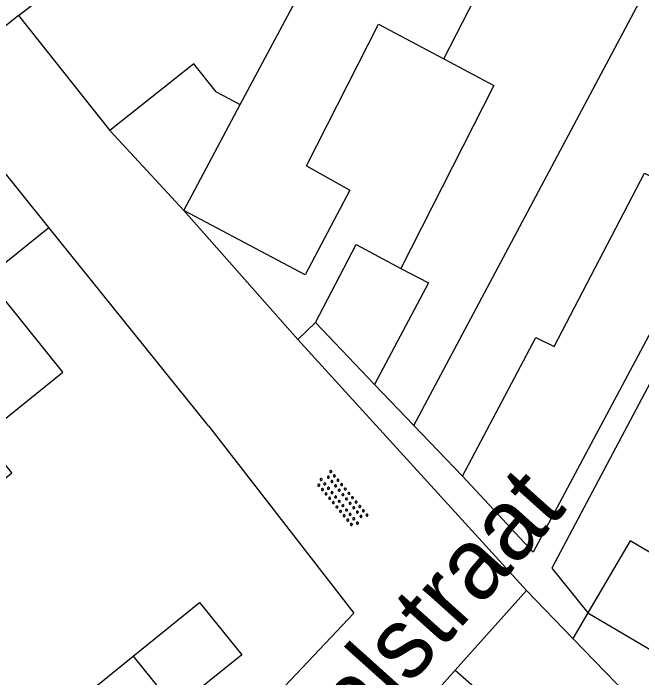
# Model space of a CAD drawing. Extents: x 132994 to 136000, y 393499 to 395512.
# Drawn here: x 133899.79 to 133921.97, y 395283.48 to 395306.91 of the extents above; entities that cross this region are included whole.
import ezdxf

# ---------------------------------------------------------------- set-up
doc = ezdxf.new("R2010")
doc.units = 0
for name, color, linetype in [('gg-afsc-erfafscheiding', 7, 'Continuous'), ('gg-afsc-muur', 7, 'Continuous'), ('gg-anno-openbare ruimte label', 7, 'Continuous'), ('gg-bbg-bijgebouw', 7, 'Continuous'), ('gg-bbg-gedigitaliseerde bebouwing', 7, 'Continuous'), ('gg-bbg-gedigitaliseerde bijgebouw', 7, 'Continuous'), ('gg-bbg-hoofdgebouw', 7, 'Continuous'), ('gg-bbg-luifel en loopbrug', 7, 'Continuous'), ('gg-bbg-tussenscheiding', 7, 'Continuous'), ('gg-knt-verharding', 7, 'Continuous'), ('gt-symb-overige verharding', 7, 'Continuous')]:
    doc.layers.add(name, color=color, linetype=linetype)

# ---------------------------------------------------------------- blocks, each defined once
blk = doc.blocks.new('gt0-OVH')
at = {"layer": 'gt-symb-overige verharding'}
for points in [[(-0.972, 0.298), (-0.967, 0.308), (-0.965, 0.319), (-0.966, 0.33), (-0.971, 0.34), (-0.978, 0.348), (-0.988, 0.353), (-0.999, 0.355), (-1.01, 0.354), (-1.02, 0.349), (-1.028, 0.342), (-1.033, 0.332), (-1.035, 0.321), (-1.034, 0.31), (-1.029, 0.3), (-1.022, 0.292), (-1.012, 0.287), (-1.001, 0.285), (-0.99, 0.286), (-0.98, 0.291)], [(-0.772, 0.298), (-0.767, 0.308), (-0.765, 0.319), (-0.766, 0.33), (-0.771, 0.34), (-0.778, 0.348), (-0.788, 0.353), (-0.799, 0.355), (-0.81, 0.354), (-0.82, 0.349), (-0.828, 0.342), (-0.833, 0.332), (-0.835, 0.321), (-0.834, 0.31), (-0.829, 0.3), (-0.822, 0.292), (-0.812, 0.287), (-0.801, 0.285), (-0.79, 0.286), (-0.78, 0.291)], [(-0.572, 0.298), (-0.567, 0.308), (-0.565, 0.319), (-0.566, 0.33), (-0.571, 0.34), (-0.578, 0.348), (-0.588, 0.353), (-0.599, 0.355), (-0.61, 0.354), (-0.62, 0.349), (-0.628, 0.342), (-0.633, 0.332), (-0.635, 0.321), (-0.634, 0.31), (-0.629, 0.3), (-0.622, 0.292), (-0.612, 0.287), (-0.601, 0.285), (-0.59, 0.286), (-0.58, 0.291)], [(-0.372, 0.298), (-0.367, 0.308), (-0.365, 0.319), (-0.366, 0.33), (-0.371, 0.34), (-0.378, 0.348), (-0.388, 0.353), (-0.399, 0.355), (-0.41, 0.354), (-0.42, 0.349), (-0.428, 0.342), (-0.433, 0.332), (-0.435, 0.321), (-0.434, 0.31), (-0.429, 0.3), (-0.422, 0.292), (-0.412, 0.287), (-0.401, 0.285), (-0.39, 0.286), (-0.38, 0.291)], [(-0.172, 0.298), (-0.167, 0.308), (-0.165, 0.319), (-0.166, 0.33), (-0.171, 0.34), (-0.178, 0.348), (-0.188, 0.353), (-0.199, 0.355), (-0.21, 0.354), (-0.22, 0.349), (-0.228, 0.342), (-0.233, 0.332), (-0.235, 0.321), (-0.234, 0.31), (-0.229, 0.3), (-0.222, 0.292), (-0.212, 0.287), (-0.201, 0.285), (-0.19, 0.286), (-0.18, 0.291)], [(0.028, 0.298), (0.033, 0.308), (0.035, 0.319), (0.034, 0.33), (0.029, 0.34), (0.022, 0.348), (0.012, 0.353), (0.001, 0.355), (-0.01, 0.354), (-0.02, 0.349), (-0.028, 0.342), (-0.033, 0.332), (-0.035, 0.321), (-0.034, 0.31), (-0.029, 0.3), (-0.022, 0.292), (-0.012, 0.287), (-0.001, 0.285), (0.01, 0.286), (0.02, 0.291)], [(0.228, 0.298), (0.233, 0.308), (0.235, 0.319), (0.234, 0.33), (0.229, 0.34), (0.222, 0.348), (0.212, 0.353), (0.201, 0.355), (0.19, 0.354), (0.18, 0.349), (0.172, 0.342), (0.167, 0.332), (0.165, 0.321), (0.166, 0.31), (0.171, 0.3), (0.178, 0.292), (0.188, 0.287), (0.199, 0.285), (0.21, 0.286), (0.22, 0.291)], [(0.428, 0.298), (0.433, 0.308), (0.435, 0.319), (0.434, 0.33), (0.429, 0.34), (0.422, 0.348), (0.412, 0.353), (0.401, 0.355), (0.39, 0.354), (0.38, 0.349), (0.372, 0.342), (0.367, 0.332), (0.365, 0.321), (0.366, 0.31), (0.371, 0.3), (0.378, 0.292), (0.388, 0.287), (0.399, 0.285), (0.41, 0.286), (0.42, 0.291)], [(0.628, 0.298), (0.633, 0.308), (0.635, 0.319), (0.634, 0.33), (0.629, 0.34), (0.622, 0.348), (0.612, 0.353), (0.601, 0.355), (0.59, 0.354), (0.58, 0.349), (0.572, 0.342), (0.567, 0.332), (0.565, 0.321), (0.566, 0.31), (0.571, 0.3), (0.578, 0.292), (0.588, 0.287), (0.599, 0.285), (0.61, 0.286), (0.62, 0.291)], [(0.828, 0.298), (0.833, 0.308), (0.835, 0.319), (0.834, 0.33), (0.829, 0.34), (0.822, 0.348), (0.812, 0.353), (0.801, 0.355), (0.79, 0.354), (0.78, 0.349), (0.772, 0.342), (0.767, 0.332), (0.765, 0.321), (0.766, 0.31), (0.771, 0.3), (0.778, 0.292), (0.788, 0.287), (0.799, 0.285), (0.81, 0.286), (0.82, 0.291)], [(1.028, 0.298), (1.033, 0.308), (1.035, 0.319), (1.034, 0.33), (1.029, 0.34), (1.022, 0.348), (1.012, 0.353), (1.001, 0.355), (0.99, 0.354), (0.98, 0.349), (0.972, 0.342), (0.967, 0.332), (0.965, 0.321), (0.966, 0.31), (0.971, 0.3), (0.978, 0.292), (0.988, 0.287), (0.999, 0.285), (1.01, 0.286), (1.02, 0.291)], [(-0.872, 0.106), (-0.867, 0.116), (-0.865, 0.126), (-0.866, 0.137), (-0.871, 0.147), (-0.878, 0.156), (-0.888, 0.161), (-0.899, 0.163), (-0.91, 0.162), (-0.92, 0.157), (-0.928, 0.15), (-0.933, 0.14), (-0.935, 0.129), (-0.934, 0.118), (-0.929, 0.108), (-0.922, 0.1), (-0.912, 0.095), (-0.901, 0.092), (-0.89, 0.094), (-0.88, 0.098)], [(-0.672, 0.106), (-0.667, 0.116), (-0.665, 0.126), (-0.666, 0.137), (-0.671, 0.147), (-0.678, 0.156), (-0.688, 0.161), (-0.699, 0.163), (-0.71, 0.162), (-0.72, 0.157), (-0.728, 0.15), (-0.733, 0.14), (-0.735, 0.129), (-0.734, 0.118), (-0.729, 0.108), (-0.722, 0.1), (-0.712, 0.095), (-0.701, 0.092), (-0.69, 0.094), (-0.68, 0.098)], [(-0.472, 0.106), (-0.467, 0.116), (-0.465, 0.126), (-0.466, 0.137), (-0.471, 0.147), (-0.478, 0.156), (-0.488, 0.161), (-0.499, 0.163), (-0.51, 0.162), (-0.52, 0.157), (-0.528, 0.15), (-0.533, 0.14), (-0.535, 0.129), (-0.534, 0.118), (-0.529, 0.108), (-0.522, 0.1), (-0.512, 0.095), (-0.501, 0.092), (-0.49, 0.094), (-0.48, 0.098)], [(-0.272, 0.106), (-0.267, 0.116), (-0.265, 0.126), (-0.266, 0.137), (-0.271, 0.147), (-0.278, 0.156), (-0.288, 0.161), (-0.299, 0.163), (-0.31, 0.162), (-0.32, 0.157), (-0.328, 0.15), (-0.333, 0.14), (-0.335, 0.129), (-0.334, 0.118), (-0.329, 0.108), (-0.322, 0.1), (-0.312, 0.095), (-0.301, 0.092), (-0.29, 0.094), (-0.28, 0.098)], [(-0.072, 0.106), (-0.067, 0.116), (-0.065, 0.126), (-0.066, 0.137), (-0.071, 0.147), (-0.078, 0.156), (-0.088, 0.161), (-0.099, 0.163), (-0.11, 0.162), (-0.12, 0.157), (-0.128, 0.15), (-0.133, 0.14), (-0.135, 0.129), (-0.134, 0.118), (-0.129, 0.108), (-0.122, 0.1), (-0.112, 0.095), (-0.101, 0.092), (-0.09, 0.094), (-0.08, 0.098)], [(0.128, 0.106), (0.133, 0.116), (0.135, 0.126), (0.134, 0.137), (0.129, 0.147), (0.122, 0.156), (0.112, 0.161), (0.101, 0.163), (0.09, 0.162), (0.08, 0.157), (0.072, 0.15), (0.067, 0.14), (0.065, 0.129), (0.066, 0.118), (0.071, 0.108), (0.078, 0.1), (0.088, 0.095), (0.099, 0.092), (0.11, 0.094), (0.12, 0.098)], [(0.328, 0.106), (0.333, 0.116), (0.335, 0.126), (0.334, 0.137), (0.329, 0.147), (0.322, 0.156), (0.312, 0.161), (0.301, 0.163), (0.29, 0.162), (0.28, 0.157), (0.272, 0.15), (0.267, 0.14), (0.265, 0.129), (0.266, 0.118), (0.271, 0.108), (0.278, 0.1), (0.288, 0.095), (0.299, 0.092), (0.31, 0.094), (0.32, 0.098)], [(0.528, 0.106), (0.533, 0.116), (0.535, 0.126), (0.534, 0.137), (0.529, 0.147), (0.522, 0.156), (0.512, 0.161), (0.501, 0.163), (0.49, 0.162), (0.48, 0.157), (0.472, 0.15), (0.467, 0.14), (0.465, 0.129), (0.466, 0.118), (0.471, 0.108), (0.478, 0.1), (0.488, 0.095), (0.499, 0.092), (0.51, 0.094), (0.52, 0.098)], [(0.728, 0.106), (0.733, 0.116), (0.735, 0.126), (0.734, 0.137), (0.729, 0.147), (0.722, 0.156), (0.712, 0.161), (0.701, 0.163), (0.69, 0.162), (0.68, 0.157), (0.672, 0.15), (0.667, 0.14), (0.665, 0.129), (0.666, 0.118), (0.671, 0.108), (0.678, 0.1), (0.688, 0.095), (0.699, 0.092), (0.71, 0.094), (0.72, 0.098)], [(0.928, 0.106), (0.933, 0.116), (0.935, 0.126), (0.934, 0.137), (0.929, 0.147), (0.922, 0.156), (0.912, 0.161), (0.901, 0.163), (0.89, 0.162), (0.88, 0.157), (0.872, 0.15), (0.867, 0.14), (0.865, 0.129), (0.866, 0.118), (0.871, 0.108), (0.878, 0.1), (0.888, 0.095), (0.899, 0.092), (0.91, 0.094), (0.92, 0.098)], [(-0.972, -0.142), (-0.967, -0.132), (-0.965, -0.121), (-0.966, -0.11), (-0.971, -0.1), (-0.978, -0.092), (-0.988, -0.087), (-0.999, -0.085), (-1.01, -0.086), (-1.02, -0.091), (-1.028, -0.098), (-1.033, -0.108), (-1.035, -0.119), (-1.034, -0.13), (-1.029, -0.14), (-1.022, -0.148), (-1.012, -0.153), (-1.001, -0.155), (-0.99, -0.154), (-0.98, -0.149)], [(-0.772, -0.142), (-0.767, -0.132), (-0.765, -0.121), (-0.766, -0.11), (-0.771, -0.1), (-0.778, -0.092), (-0.788, -0.087), (-0.799, -0.085), (-0.81, -0.086), (-0.82, -0.091), (-0.828, -0.098), (-0.833, -0.108), (-0.835, -0.119), (-0.834, -0.13), (-0.829, -0.14), (-0.822, -0.148), (-0.812, -0.153), (-0.801, -0.155), (-0.79, -0.154), (-0.78, -0.149)], [(-0.572, -0.142), (-0.567, -0.132), (-0.565, -0.121), (-0.566, -0.11), (-0.571, -0.1), (-0.578, -0.092), (-0.588, -0.087), (-0.599, -0.085), (-0.61, -0.086), (-0.62, -0.091), (-0.628, -0.098), (-0.633, -0.108), (-0.635, -0.119), (-0.634, -0.13), (-0.629, -0.14), (-0.622, -0.148), (-0.612, -0.153), (-0.601, -0.155), (-0.59, -0.154), (-0.58, -0.149)], [(-0.372, -0.142), (-0.367, -0.132), (-0.365, -0.121), (-0.366, -0.11), (-0.371, -0.1), (-0.378, -0.092), (-0.388, -0.087), (-0.399, -0.085), (-0.41, -0.086), (-0.42, -0.091), (-0.428, -0.098), (-0.433, -0.108), (-0.435, -0.119), (-0.434, -0.13), (-0.429, -0.14), (-0.422, -0.148), (-0.412, -0.153), (-0.401, -0.155), (-0.39, -0.154), (-0.38, -0.149)], [(-0.172, -0.142), (-0.167, -0.132), (-0.165, -0.121), (-0.166, -0.11), (-0.171, -0.1), (-0.178, -0.092), (-0.188, -0.087), (-0.199, -0.085), (-0.21, -0.086), (-0.22, -0.091), (-0.228, -0.098), (-0.233, -0.108), (-0.235, -0.119), (-0.234, -0.13), (-0.229, -0.14), (-0.222, -0.148), (-0.212, -0.153), (-0.201, -0.155), (-0.19, -0.154), (-0.18, -0.149)], [(0.028, -0.142), (0.033, -0.132), (0.035, -0.121), (0.034, -0.11), (0.029, -0.1), (0.022, -0.092), (0.012, -0.087), (0.001, -0.085), (-0.01, -0.086), (-0.02, -0.091), (-0.028, -0.098), (-0.033, -0.108), (-0.035, -0.119), (-0.034, -0.13), (-0.029, -0.14), (-0.022, -0.148), (-0.012, -0.153), (-0.001, -0.155), (0.01, -0.154), (0.02, -0.149)], [(0.228, -0.142), (0.233, -0.132), (0.235, -0.121), (0.234, -0.11), (0.229, -0.1), (0.222, -0.092), (0.212, -0.087), (0.201, -0.085), (0.19, -0.086), (0.18, -0.091), (0.172, -0.098), (0.167, -0.108), (0.165, -0.119), (0.166, -0.13), (0.171, -0.14), (0.178, -0.148), (0.188, -0.153), (0.199, -0.155), (0.21, -0.154), (0.22, -0.149)], [(0.428, -0.142), (0.433, -0.132), (0.435, -0.121), (0.434, -0.11), (0.429, -0.1), (0.422, -0.092), (0.412, -0.087), (0.401, -0.085), (0.39, -0.086), (0.38, -0.091), (0.372, -0.098), (0.367, -0.108), (0.365, -0.119), (0.366, -0.13), (0.371, -0.14), (0.378, -0.148), (0.388, -0.153), (0.399, -0.155), (0.41, -0.154), (0.42, -0.149)], [(0.628, -0.142), (0.633, -0.132), (0.635, -0.121), (0.634, -0.11), (0.629, -0.1), (0.622, -0.092), (0.612, -0.087), (0.601, -0.085), (0.59, -0.086), (0.58, -0.091), (0.572, -0.098), (0.567, -0.108), (0.565, -0.119), (0.566, -0.13), (0.571, -0.14), (0.578, -0.148), (0.588, -0.153), (0.599, -0.155), (0.61, -0.154), (0.62, -0.149)], [(0.828, -0.142), (0.833, -0.132), (0.835, -0.121), (0.834, -0.11), (0.829, -0.1), (0.822, -0.092), (0.812, -0.087), (0.801, -0.085), (0.79, -0.086), (0.78, -0.091), (0.772, -0.098), (0.767, -0.108), (0.765, -0.119), (0.766, -0.13), (0.771, -0.14), (0.778, -0.148), (0.788, -0.153), (0.799, -0.155), (0.81, -0.154), (0.82, -0.149)], [(1.028, -0.142), (1.033, -0.132), (1.035, -0.121), (1.034, -0.11), (1.029, -0.1), (1.022, -0.092), (1.012, -0.087), (1.001, -0.085), (0.99, -0.086), (0.98, -0.091), (0.972, -0.098), (0.967, -0.108), (0.965, -0.119), (0.966, -0.13), (0.971, -0.14), (0.978, -0.148), (0.988, -0.153), (0.999, -0.155), (1.01, -0.154), (1.02, -0.149)], [(-0.872, -0.334), (-0.867, -0.324), (-0.865, -0.314), (-0.866, -0.303), (-0.871, -0.293), (-0.878, -0.284), (-0.888, -0.279), (-0.899, -0.277), (-0.91, -0.278), (-0.92, -0.283), (-0.928, -0.29), (-0.933, -0.3), (-0.935, -0.311), (-0.934, -0.322), (-0.929, -0.332), (-0.922, -0.34), (-0.912, -0.345), (-0.901, -0.348), (-0.89, -0.346), (-0.88, -0.342)], [(-0.672, -0.334), (-0.667, -0.324), (-0.665, -0.314), (-0.666, -0.303), (-0.671, -0.293), (-0.678, -0.284), (-0.688, -0.279), (-0.699, -0.277), (-0.71, -0.278), (-0.72, -0.283), (-0.728, -0.29), (-0.733, -0.3), (-0.735, -0.311), (-0.734, -0.322), (-0.729, -0.332), (-0.722, -0.34), (-0.712, -0.345), (-0.701, -0.348), (-0.69, -0.346), (-0.68, -0.342)], [(-0.472, -0.334), (-0.467, -0.324), (-0.465, -0.314), (-0.466, -0.303), (-0.471, -0.293), (-0.478, -0.284), (-0.488, -0.279), (-0.499, -0.277), (-0.51, -0.278), (-0.52, -0.283), (-0.528, -0.29), (-0.533, -0.3), (-0.535, -0.311), (-0.534, -0.322), (-0.529, -0.332), (-0.522, -0.34), (-0.512, -0.345), (-0.501, -0.348), (-0.49, -0.346), (-0.48, -0.342)], [(-0.272, -0.334), (-0.267, -0.324), (-0.265, -0.314), (-0.266, -0.303), (-0.271, -0.293), (-0.278, -0.284), (-0.288, -0.279), (-0.299, -0.277), (-0.31, -0.278), (-0.32, -0.283), (-0.328, -0.29), (-0.333, -0.3), (-0.335, -0.311), (-0.334, -0.322), (-0.329, -0.332), (-0.322, -0.34), (-0.312, -0.345), (-0.301, -0.348), (-0.29, -0.346), (-0.28, -0.342)], [(-0.072, -0.334), (-0.067, -0.324), (-0.065, -0.314), (-0.066, -0.303), (-0.071, -0.293), (-0.078, -0.284), (-0.088, -0.279), (-0.099, -0.277), (-0.11, -0.278), (-0.12, -0.283), (-0.128, -0.29), (-0.133, -0.3), (-0.135, -0.311), (-0.134, -0.322), (-0.129, -0.332), (-0.122, -0.34), (-0.112, -0.345), (-0.101, -0.348), (-0.09, -0.346), (-0.08, -0.342)], [(0.128, -0.334), (0.133, -0.324), (0.135, -0.314), (0.134, -0.303), (0.129, -0.293), (0.122, -0.284), (0.112, -0.279), (0.101, -0.277), (0.09, -0.278), (0.08, -0.283), (0.072, -0.29), (0.067, -0.3), (0.065, -0.311), (0.066, -0.322), (0.071, -0.332), (0.078, -0.34), (0.088, -0.345), (0.099, -0.348), (0.11, -0.346), (0.12, -0.342)], [(0.328, -0.334), (0.333, -0.324), (0.335, -0.314), (0.334, -0.303), (0.329, -0.293), (0.322, -0.284), (0.312, -0.279), (0.301, -0.277), (0.29, -0.278), (0.28, -0.283), (0.272, -0.29), (0.267, -0.3), (0.265, -0.311), (0.266, -0.322), (0.271, -0.332), (0.278, -0.34), (0.288, -0.345), (0.299, -0.348), (0.31, -0.346), (0.32, -0.342)], [(0.528, -0.334), (0.533, -0.324), (0.535, -0.314), (0.534, -0.303), (0.529, -0.293), (0.522, -0.284), (0.512, -0.279), (0.501, -0.277), (0.49, -0.278), (0.48, -0.283), (0.472, -0.29), (0.467, -0.3), (0.465, -0.311), (0.466, -0.322), (0.471, -0.332), (0.478, -0.34), (0.488, -0.345), (0.499, -0.348), (0.51, -0.346), (0.52, -0.342)], [(0.728, -0.334), (0.733, -0.324), (0.735, -0.314), (0.734, -0.303), (0.729, -0.293), (0.722, -0.284), (0.712, -0.279), (0.701, -0.277), (0.69, -0.278), (0.68, -0.283), (0.672, -0.29), (0.667, -0.3), (0.665, -0.311), (0.666, -0.322), (0.671, -0.332), (0.678, -0.34), (0.688, -0.345), (0.699, -0.348), (0.71, -0.346), (0.72, -0.342)], [(0.928, -0.334), (0.933, -0.324), (0.935, -0.314), (0.934, -0.303), (0.929, -0.293), (0.922, -0.284), (0.912, -0.279), (0.901, -0.277), (0.89, -0.278), (0.88, -0.283), (0.872, -0.29), (0.867, -0.3), (0.865, -0.311), (0.866, -0.322), (0.871, -0.332), (0.878, -0.34), (0.888, -0.345), (0.899, -0.348), (0.91, -0.346), (0.92, -0.342)]]:
    blk.add_lwpolyline(points, close=True, dxfattribs=at)

msp = doc.modelspace()

# ---------------------------------------------------------------- linework, layer by layer
at = {"layer": 'gg-afsc-erfafscheiding'}
for p, q in [((133903.196, 395302.777), (133905.807, 395299.954)), ((133905.807, 395299.954), (133909.835, 395295.409)), ((133909.835, 395295.409), (133910.45, 395295.999)), ((133917.904, 395286.553), (133909.835, 395295.409)), ((133920.069, 395285.766), (133919.539, 395284.865))]:
    msp.add_line(p, q, dxfattribs=at)
for points in [[(133924.605, 395300.013), (133918.138, 395287.902), (133915.64, 395290.587)], [(133925.332, 395299.655), (133918.799, 395287.335), (133920.069, 395285.766)], [(133906.681, 395292.361), (133911.806, 395285.759), (133906.954, 395280.613)]]:
    msp.add_lwpolyline(points, dxfattribs=at)
at = {"layer": 'gg-afsc-muur'}
msp.add_line((133906.681, 395292.361), (133901.04, 395299.353), dxfattribs=at)
at = {"layer": 'gg-bbg-bijgebouw'}
for p, q in [((133917.904, 395286.553), (133915.389, 395283.747)), ((133917.904, 395286.553), (133919.539, 395284.865)), ((133919.539, 395284.865), (133921.564, 395282.775)), ((133915.389, 395283.747), (133913.138, 395281.235))]:
    msp.add_line(p, q, dxfattribs=at)
at = {"layer": 'gg-bbg-gedigitaliseerde bebouwing'}
for p, q in [((133899.979, 395306.827), (133903.196, 395302.777)), ((133906.952, 395304.136), (133907.795, 395303.695)), ((133905.807, 395299.954), (133907.795, 395303.695)), ((133915.64, 395290.587), (133918.235, 395295.48)), ((133912.543, 395293.817), (133913.93, 395292.371)), ((133913.93, 395292.371), (133915.64, 395290.587))]:
    msp.add_line(p, q, dxfattribs=at)
for points in [[(133910.141, 395301.522), (133912.681, 395306.517), (133914.987, 395305.298)], [(133914.987, 395305.298), (133916.754, 395304.364), (133913.464, 395297.904)], [(133906.952, 395304.136), (133906.157, 395305.124), (133903.196, 395302.777)], [(133910.141, 395301.522), (133911.671, 395300.673), (133910.086, 395297.684), (133905.807, 395299.954)], [(133918.235, 395295.48), (133918.881, 395295.152), (133922.065, 395301.263), (133924.605, 395300.013)], [(133899.183, 395290.255), (133899.744, 395290.706), (133898.719, 395291.98), (133901.539, 395294.247), (133898.85, 395297.593), (133901.04, 395299.353)], [(133913.464, 395297.904), (133914.445, 395297.405), (133912.543, 395293.817)]]:
    msp.add_lwpolyline(points, dxfattribs=at)
at = {"layer": 'gg-bbg-gedigitaliseerde bijgebouw'}
msp.add_line((133901.134, 395281.909), (133904.026, 395284.242), dxfattribs=at)
for points in [[(133920.069, 395285.766), (133922.982, 395284.054), (133924.474, 395286.59), (133921.561, 395288.303), (133920.069, 395285.766)], [(133904.026, 395284.242), (133906.363, 395286.128), (133907.851, 395284.285), (133905.513, 395282.399)]]:
    msp.add_lwpolyline(points, dxfattribs=at)
at = {"layer": 'gg-bbg-hoofdgebouw'}
for p, q in [((133899.979, 395306.827), (133902.79, 395309.06)), ((133901.04, 395299.353), (133896.96, 395304.43))]:
    msp.add_line(p, q, dxfattribs=at)
at = {"layer": 'gg-bbg-luifel en loopbrug'}
msp.add_line((133910.45, 395295.999), (133912.543, 395293.817), dxfattribs=at)
msp.add_lwpolyline([(133910.45, 395295.999), (133911.892, 395298.748), (133913.464, 395297.904)], dxfattribs=at)
at = {"layer": 'gg-bbg-tussenscheiding'}
for p, q in [((133907.795, 395303.695), (133913.849, 395314.97)), ((133914.987, 395305.298), (133918.632, 395312.432)), ((133913.93, 395292.371), (133923.298, 395309.957)), ((133904.026, 395284.242), (133905.513, 395282.399)), ((133915.389, 395283.747), (133919.351, 395280.287))]:
    msp.add_line(p, q, dxfattribs=at)
at = {"layer": 'gg-knt-verharding'}
msp.add_line((133899.979, 395306.827), (133896.96, 395304.43), dxfattribs=at)

# ---------------------------------------------------------------- block references
at = {"layer": 'gt-symb-overige verharding', "rotation": -50.23109116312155}
msp.add_blockref('gt0-OVH', (133911.387, 395289.775), dxfattribs=at)

# ---------------------------------------------------------------- texts
at = {"layer": 'gg-anno-openbare ruimte label'}
msp.add_text('Transvaalstraat', height=2.5, rotation=48.1, dxfattribs=at).set_placement((133903.963, 395272.275))

doc.saveas('drawing.dxf')
